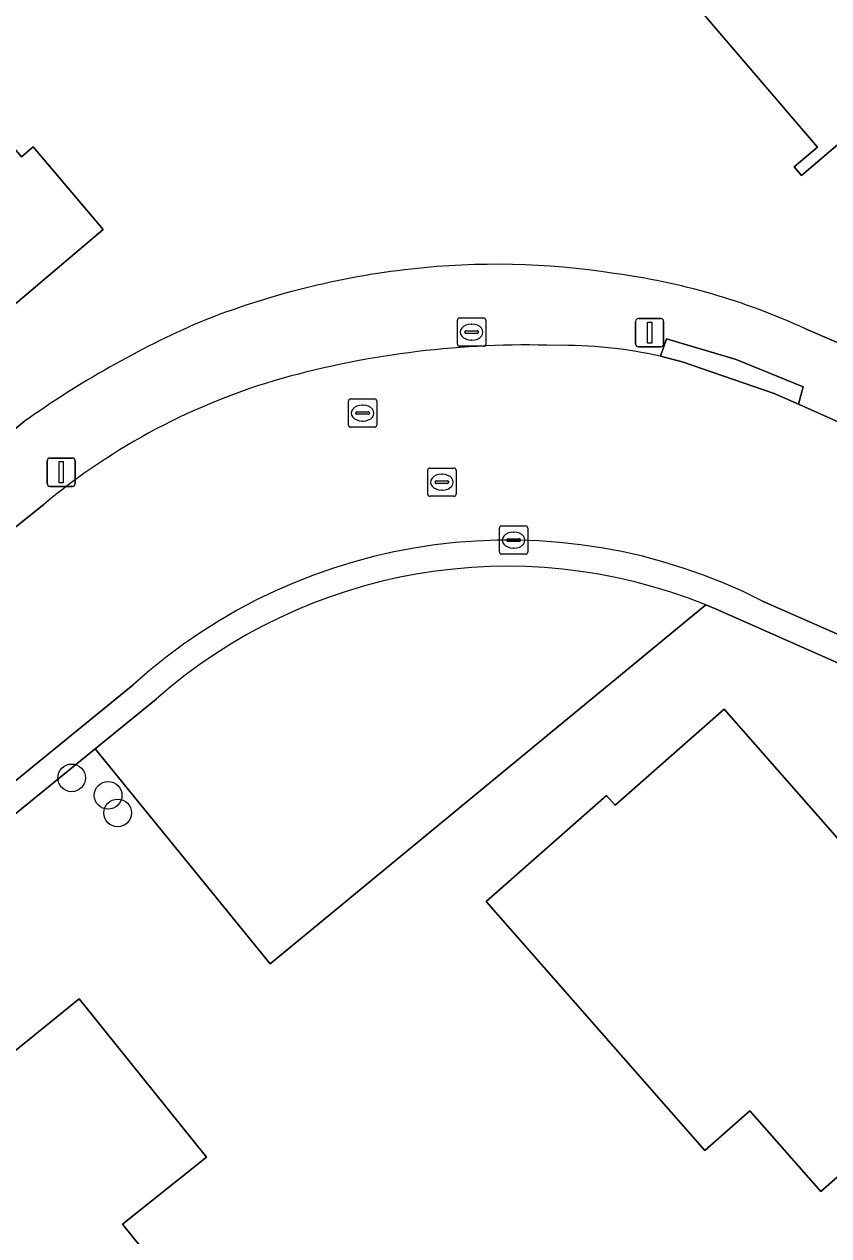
# Model space of a CAD drawing. Extents: x 159352 to 160617, y 385888 to 387323.
# Drawn here: x 160106.31 to 160134.73, y 386376.84 to 386419.67 of the extents above; entities that cross this region are included whole.
import ezdxf

# ---------------------------------------------------------------- set-up
doc = ezdxf.new("R2010")
doc.units = 0
for name, color, linetype in [('IMGEO_Boom', 7, 'Continuous'), ('IMGEO_Erf', 7, 'Continuous'), ('IMGEO_Groenvoorziening', 7, 'Continuous'), ('IMGEO_Kolk', 7, 'Continuous'), ('IMGEO_Lichtmast', 7, 'Continuous'), ('IMGEO_Pand', 7, 'Continuous'), ('IMGEO_Rijbaan_lokaal_open', 7, 'Continuous'), ('IMGEO_Rioolput', 7, 'Continuous'), ('IMGEO_Voetpad_open', 7, 'Continuous')]:
    doc.layers.add(name, color=color, linetype=linetype)

msp = doc.modelspace()

# ---------------------------------------------------------------- linework, layer by layer
at = {"layer": 'IMGEO_Boom'}
for centre in [(160107.984, 386393.029), (160109.274, 386392.409), (160109.612, 386391.789)]:
    msp.add_circle(centre, 0.489, dxfattribs=at)
at = {"layer": 'IMGEO_Erf'}
for points in [[(160140.539, 386420.157), (160140.971, 386420.525), (160143.436, 386417.637), (160138.041, 386413.032), (160135.607, 386415.883), (160133.776, 386414.32), (160133.514, 386414.627), (160134.331, 386415.324), (160127.098, 386423.797), (160126.272, 386423.092), (160126.063, 386423.337), (160129.866, 386426.584), (160132.867, 386429.145)], [(160103.688, 386407.835), (160101.262, 386410.702), (160099.395, 386409.122), (160099.177, 386409.38), (160099.992, 386410.07), (160092.701, 386418.683), (160091.842, 386417.955), (160091.664, 386418.165), (160095.481, 386421.396), (160098.568, 386424.01), (160106.213, 386414.98), (160106.626, 386415.329), (160109.095, 386412.412)], [(160122.624, 386388.653), (160126.886, 386392.401), (160127.184, 386392.064), (160131.042, 386395.455), (160135.461, 386390.414), (160135.26, 386390.242), (160138.256, 386386.813), (160137.353, 386386.014), (160139.863, 386383.159), (160134.453, 386378.403), (160131.946, 386381.255), (160130.356, 386379.857)], [(160102.019, 386368.237), (160098.505, 386372.615), (160098.855, 386372.897), (160095.641, 386376.902), (160100.831, 386381.102), (160101.023, 386380.893), (160104.536, 386383.753), (160105.299, 386382.827), (160108.254, 386385.218), (160112.745, 386379.625), (160109.785, 386377.249), (160111.142, 386375.559)]]:
    msp.add_lwpolyline(points, close=True, dxfattribs=at)
for points in [[(160133.915, 386408.898), (160144.453, 386404.37), (160147.912, 386403.264)], [(160097.421, 386398.345), (160106.31, 386405.622)], [(160139.92, 386394.943), (160130.732, 386398.999), (160130.393, 386399.14), (160114.995, 386386.46), (160108.815, 386394.053), (160084.79, 386374.482), (160100.414, 386357.83), (160121.621, 386335.228), (160131.394, 386324.811), (160143.378, 386312.039), (160220.755, 386365.169), (160205.701, 386386.38), (160199.403, 386380.85), (160179.637, 386363.491), (160178.327, 386364.971), (160163.291, 386351.691), (160159.97, 386352.841), (160148.703, 386342.922), (160127.044, 386367.689), (160141.856, 386380.854)]]:
    msp.add_lwpolyline(points, dxfattribs=at)
for centre, radius, start, end in [((160123.128, 386382.665), 28.522, 96.3338, 111.829), ((160122.987, 386384.399), 26.783, 81.0899, 96.4438), ((160124.081, 386387.601), 23.458, 65.2161, 82.5206), ((160126.233, 386377.704), 34.298, 113.5633, 125.5124)]:
    msp.add_arc(centre, radius, start, end, dxfattribs=at)
at = {"layer": 'IMGEO_Groenvoorziening'}
msp.add_lwpolyline([(160110.975, 386395.813), (160108.815, 386394.053), (160114.995, 386386.46), (160130.393, 386399.14)], dxfattribs=at)
msp.add_arc((160123.373, 386381.783), 18.723, 67.9789, 131.4659, dxfattribs=at)
at = {"layer": 'IMGEO_Kolk'}
for p, q in [((160121.614, 386408.358), (160121.614, 386409.21)), ((160121.689, 386409.284), (160122.541, 386409.284)), ((160122.615, 386409.21), (160122.615, 386408.358)), ((160121.873, 386408.778), (160121.873, 386408.79)), ((160122.311, 386408.741), (160121.913, 386408.741)), ((160121.916, 386408.827), (160122.314, 386408.827)), ((160122.102, 386409.064), (160122.127, 386409.064)), ((160122.357, 386408.79), (160122.357, 386408.778)), ((160122.541, 386408.284), (160121.689, 386408.284)), ((160122.125, 386408.504), (160122.1, 386408.504)), ((160123.098, 386401.006), (160123.098, 386401.858)), ((160123.173, 386401.932), (160124.025, 386401.932)), ((160124.099, 386401.858), (160124.099, 386401.006)), ((160123.357, 386401.426), (160123.357, 386401.438)), ((160123.4, 386401.475), (160123.798, 386401.475)), ((160123.586, 386401.712), (160123.611, 386401.712)), ((160123.841, 386401.438), (160123.841, 386401.426)), ((160123.795, 386401.389), (160123.397, 386401.389)), ((160123.609, 386401.152), (160123.584, 386401.152)), ((160124.025, 386400.932), (160123.173, 386400.932))]:
    msp.add_line(p, q, dxfattribs=at)
for points in [[(160121.614, 386408.358), (160121.614, 386409.21)], [(160121.689, 386409.284), (160122.541, 386409.284)], [(160122.615, 386409.21), (160122.615, 386408.358)], [(160122.541, 386408.284), (160121.689, 386408.284)], [(160123.098, 386401.006), (160123.098, 386401.858)], [(160123.173, 386401.932), (160124.025, 386401.932)], [(160124.099, 386401.858), (160124.099, 386401.006)], [(160124.025, 386400.932), (160123.173, 386400.932)]]:
    msp.add_lwpolyline(points, dxfattribs=at)
for centre, radius, start, end in [((160121.691, 386409.208), 0.0765, 91.552, 178.448), ((160121.691, 386409.208), 0.0765, 91.552, 178.448), ((160122.539, 386409.208), 0.0765, 1.552, 88.448), ((160122.539, 386409.208), 0.0765, 1.552, 88.448), ((160121.913, 386408.787), 0.0403, 85.8775, 175.7526), ((160121.91, 386408.777), 0.0366, 178.938, 274.7102), ((160122.314, 386408.784), 0.043, 264.8664, 352.4533), ((160122.318, 386408.789), 0.0386, 1.7309, 96.639), ((160121.691, 386408.36), 0.0765, 181.552, 268.448), ((160121.691, 386408.36), 0.0765, 181.552, 268.448), ((160122.539, 386408.36), 0.0765, 271.552, 358.448), ((160122.539, 386408.36), 0.0765, 271.552, 358.448), ((160123.175, 386401.856), 0.0765, 91.552, 178.448), ((160123.175, 386401.856), 0.0765, 91.552, 178.448), ((160124.023, 386401.856), 0.0765, 1.552, 88.448), ((160124.023, 386401.856), 0.0765, 1.552, 88.448), ((160123.397, 386401.435), 0.0403, 85.8775, 175.7526), ((160123.802, 386401.437), 0.0386, 1.7309, 96.639), ((160123.175, 386401.008), 0.0765, 181.552, 268.448), ((160123.175, 386401.008), 0.0765, 181.552, 268.448), ((160123.394, 386401.425), 0.0366, 178.938, 274.7102), ((160123.798, 386401.432), 0.043, 264.8664, 352.4533), ((160124.023, 386401.008), 0.0765, 271.552, 358.448), ((160124.023, 386401.008), 0.0765, 271.552, 358.448)]:
    msp.add_arc(centre, radius, start, end, dxfattribs=at)
for centre, major_axis, ratio, start_param, end_param in [((160122.101, 386408.784), (-0.387, 0.002), 0.722429, 4.712389, 7.853982), ((160122.126, 386408.784), (-0.39, 0.002), 0.717154, 1.570796, 4.712389), ((160123.585, 386401.432), (-0.387, 0.002), 0.722429, 4.712389, 7.853982), ((160123.61, 386401.432), (-0.39, 0.002), 0.717154, 1.570796, 4.712389)]:
    msp.add_ellipse(centre, major_axis=major_axis, ratio=ratio, start_param=start_param, end_param=end_param, dxfattribs=at)
at = {"layer": 'IMGEO_Lichtmast'}
for p, q in [((160127.908, 386408.364), (160127.908, 386409.164)), ((160127.908, 386409.164), (160127.908, 386408.364)), ((160128.008, 386409.264), (160128.798, 386409.264)), ((160128.798, 386409.264), (160128.008, 386409.264)), ((160128.898, 386409.164), (160128.898, 386408.364)), ((160128.898, 386408.364), (160128.898, 386409.164)), ((160128.798, 386408.264), (160128.008, 386408.264)), ((160128.008, 386408.264), (160128.798, 386408.264)), ((160107.119, 386403.433), (160107.119, 386404.233)), ((160107.119, 386404.233), (160107.119, 386403.433)), ((160107.219, 386404.333), (160108.009, 386404.333)), ((160108.009, 386404.333), (160107.219, 386404.333)), ((160108.109, 386404.233), (160108.109, 386403.433)), ((160108.109, 386403.433), (160108.109, 386404.233)), ((160108.009, 386403.333), (160107.219, 386403.333)), ((160107.219, 386403.333), (160108.009, 386403.333))]:
    msp.add_line(p, q, dxfattribs=at)
for points in [[(160128.328, 386409.139), (160128.478, 386409.139), (160128.478, 386408.389), (160128.328, 386408.389), (160128.328, 386409.139)], [(160107.539, 386404.208), (160107.689, 386404.208), (160107.689, 386403.458), (160107.539, 386403.458), (160107.539, 386404.208)]]:
    msp.add_lwpolyline(points, dxfattribs=at)
for centre, start, end in [((160128.008, 386409.164), 90, 180), ((160128.008, 386409.164), 90, 180), ((160128.798, 386409.164), 0, 90), ((160128.798, 386409.164), 360, 90), ((160128.008, 386408.364), 180, 270), ((160128.008, 386408.364), 180, 270), ((160128.798, 386408.364), 270, 0), ((160128.798, 386408.364), 270, 0), ((160107.219, 386404.233), 90, 180), ((160107.219, 386404.233), 90, 180), ((160108.009, 386404.233), 0, 90), ((160108.009, 386404.233), 360, 90), ((160107.219, 386403.433), 180, 270), ((160107.219, 386403.433), 180, 270), ((160108.009, 386403.433), 270, 0), ((160108.009, 386403.433), 270, 0)]:
    msp.add_arc(centre, 0.1, start, end, dxfattribs=at)
at = {"layer": 'IMGEO_Pand'}
for points in [[(160126.063, 386423.337), (160126.272, 386423.092), (160127.098, 386423.797), (160134.331, 386415.324), (160133.514, 386414.627), (160133.776, 386414.32), (160135.607, 386415.883), (160138.041, 386413.032), (160143.436, 386417.637), (160140.971, 386420.525), (160140.539, 386420.157), (160132.867, 386429.145), (160129.866, 386426.584)], [(160091.664, 386418.165), (160091.842, 386417.955), (160092.701, 386418.683), (160099.992, 386410.07), (160099.177, 386409.38), (160099.395, 386409.122), (160101.262, 386410.702), (160103.688, 386407.835), (160109.095, 386412.412), (160106.626, 386415.329), (160106.213, 386414.98), (160098.568, 386424.01), (160095.481, 386421.396)], [(160139.863, 386383.159), (160137.353, 386386.014), (160138.256, 386386.813), (160135.26, 386390.242), (160135.461, 386390.414), (160131.042, 386395.455), (160127.184, 386392.064), (160126.886, 386392.401), (160122.624, 386388.653), (160130.356, 386379.857), (160131.946, 386381.255), (160134.453, 386378.403)], [(160111.142, 386375.559), (160109.785, 386377.249), (160112.745, 386379.625), (160108.254, 386385.218), (160105.299, 386382.827), (160104.536, 386383.753), (160101.023, 386380.893), (160100.831, 386381.102), (160095.641, 386376.902), (160098.855, 386372.897), (160098.505, 386372.615), (160102.019, 386368.237)]]:
    msp.add_lwpolyline(points, close=True, dxfattribs=at)
at = {"layer": 'IMGEO_Rijbaan_lokaal_open'}
for points in [[(160142.629, 386402.415), (160135.09, 386405.603), (160133.661, 386406.236), (160132.809, 386406.614), (160129.56, 386407.733), (160128.788, 386407.93)], [(160107.004, 386402.696), (160104.84, 386400.971), (160099.002, 386396.272), (160084.224, 386384.153), (160084.187, 386384.163), (160084.004, 386384.031), (160081.488, 386381.964), (160066.832, 386370.103), (160049.13, 386355.617), (160053.578, 386350.182), (160059.668, 386355.151), (160079.001, 386371.136), (160081.386, 386372.884), (160100.634, 386388.561), (160103.571, 386390.952), (160110.155, 386396.315)], [(160132.396, 386399.276), (160140.184, 386395.84)]]:
    msp.add_lwpolyline(points, dxfattribs=at)
for centre, radius, start, end in [((160124.113, 386375.8), 32.531, 88.3055, 105.5138), ((160125.323, 386392.695), 15.624, 77.1882, 90.9111), ((160121.719, 386385.062), 22.967, 105.9379, 129.8429), ((160123.42, 386381.686), 19.748, 62.9658, 132.2009)]:
    msp.add_arc(centre, radius, start, end, dxfattribs=at)
at = {"layer": 'IMGEO_Rioolput'}
for p, q in [((160117.764, 386405.496), (160117.764, 386406.348)), ((160117.839, 386406.422), (160118.691, 386406.422)), ((160118.252, 386406.202), (160118.277, 386406.202)), ((160118.765, 386406.348), (160118.765, 386405.496)), ((160118.023, 386405.916), (160118.023, 386405.928)), ((160118.461, 386405.879), (160118.063, 386405.879)), ((160118.066, 386405.965), (160118.464, 386405.965)), ((160118.507, 386405.928), (160118.507, 386405.916)), ((160118.691, 386405.422), (160117.839, 386405.422)), ((160118.275, 386405.642), (160118.25, 386405.642)), ((160120.565, 386403.055), (160120.565, 386403.907)), ((160120.64, 386403.981), (160121.492, 386403.981)), ((160121.053, 386403.761), (160121.078, 386403.761)), ((160121.566, 386403.907), (160121.566, 386403.055)), ((160120.824, 386403.475), (160120.824, 386403.487)), ((160121.262, 386403.438), (160120.864, 386403.438)), ((160120.867, 386403.524), (160121.265, 386403.524)), ((160121.076, 386403.201), (160121.051, 386403.201)), ((160121.308, 386403.487), (160121.308, 386403.475)), ((160121.492, 386402.981), (160120.64, 386402.981))]:
    msp.add_line(p, q, dxfattribs=at)
for points in [[(160117.764, 386405.496), (160117.764, 386406.348)], [(160117.839, 386406.422), (160118.691, 386406.422)], [(160118.765, 386406.348), (160118.765, 386405.496)], [(160118.691, 386405.422), (160117.839, 386405.422)], [(160120.565, 386403.055), (160120.565, 386403.907)], [(160120.64, 386403.981), (160121.492, 386403.981)], [(160121.566, 386403.907), (160121.566, 386403.055)], [(160121.492, 386402.981), (160120.64, 386402.981)]]:
    msp.add_lwpolyline(points, dxfattribs=at)
for centre, radius, start, end in [((160117.841, 386406.346), 0.0765, 91.552, 178.448), ((160117.841, 386406.346), 0.0765, 91.552, 178.448), ((160118.689, 386406.346), 0.0765, 1.552, 88.448), ((160118.689, 386406.346), 0.0765, 1.552, 88.448), ((160118.063, 386405.925), 0.0403, 85.8775, 175.7526), ((160118.06, 386405.915), 0.0366, 178.938, 274.7102), ((160118.464, 386405.922), 0.043, 264.8664, 352.4533), ((160118.468, 386405.927), 0.0386, 1.7309, 96.639), ((160117.841, 386405.498), 0.0765, 181.552, 268.448), ((160117.841, 386405.498), 0.0765, 181.552, 268.448), ((160118.689, 386405.498), 0.0765, 271.552, 358.448), ((160118.689, 386405.498), 0.0765, 271.552, 358.448), ((160120.642, 386403.905), 0.0765, 91.552, 178.448), ((160120.642, 386403.905), 0.0765, 91.552, 178.448), ((160121.49, 386403.905), 0.0765, 1.552, 88.448), ((160121.49, 386403.905), 0.0765, 1.552, 88.448), ((160120.864, 386403.484), 0.0403, 85.8775, 175.7526), ((160120.861, 386403.474), 0.0366, 178.938, 274.7102), ((160121.265, 386403.481), 0.043, 264.8664, 352.4533), ((160121.269, 386403.486), 0.0386, 1.7309, 96.639), ((160120.642, 386403.057), 0.0765, 181.552, 268.448), ((160120.642, 386403.057), 0.0765, 181.552, 268.448), ((160121.49, 386403.057), 0.0765, 271.552, 358.448), ((160121.49, 386403.057), 0.0765, 271.552, 358.448)]:
    msp.add_arc(centre, radius, start, end, dxfattribs=at)
for centre, major_axis, ratio, start_param, end_param in [((160118.251, 386405.922), (-0.387, 0.002), 0.722429, 4.712389, 7.853982), ((160118.276, 386405.922), (-0.39, 0.002), 0.717154, 1.570796, 4.712389), ((160121.052, 386403.481), (-0.387, 0.002), 0.722429, 4.712389, 7.853982), ((160121.077, 386403.481), (-0.39, 0.002), 0.717154, 1.570796, 4.712389)]:
    msp.add_ellipse(centre, major_axis=major_axis, ratio=ratio, start_param=start_param, end_param=end_param, dxfattribs=at)
at = {"layer": 'IMGEO_Voetpad_open'}
for points in [[(160147.912, 386403.264), (160144.453, 386404.37), (160133.915, 386408.898)], [(160128.788, 386407.93), (160129.003, 386408.548), (160131.46, 386407.817), (160133.833, 386406.849), (160133.661, 386406.236), (160135.09, 386405.603), (160142.629, 386402.415)], [(160106.31, 386405.622), (160097.421, 386398.345), (160097.423, 386398.332), (160093.5, 386395.151)], [(160099.002, 386396.272), (160104.84, 386400.971), (160107.004, 386402.696)], [(160130.393, 386399.14), (160130.732, 386398.999), (160139.92, 386394.943)], [(160140.184, 386395.84), (160132.396, 386399.276)], [(160110.155, 386396.315), (160103.571, 386390.952), (160103.857, 386390.599), (160100.918, 386388.217), (160100.634, 386388.561), (160081.386, 386372.884), (160079.001, 386371.136), (160059.668, 386355.151), (160053.578, 386350.182), (160054.162, 386349.527), (160055.245, 386350.409), (160057.684, 386352.391), (160060.571, 386354.736), (160080.098, 386370.657), (160084.79, 386374.482), (160108.815, 386394.053), (160110.975, 386395.813)]]:
    msp.add_lwpolyline(points, dxfattribs=at)
msp.add_lwpolyline([(160131.46, 386407.817), (160129.003, 386408.548), (160128.788, 386407.93), (160129.56, 386407.733), (160132.809, 386406.614), (160133.661, 386406.236), (160133.833, 386406.849)], close=True, dxfattribs=at)
for centre, radius, start, end in [((160123.128, 386382.665), 28.522, 96.3338, 111.829), ((160122.987, 386384.399), 26.783, 81.0899, 96.4438), ((160124.081, 386387.601), 23.458, 65.2161, 82.5206), ((160126.233, 386377.704), 34.298, 113.5633, 125.5124), ((160124.113, 386375.8), 32.531, 88.3055, 105.5138), ((160125.323, 386392.695), 15.624, 77.1882, 90.9111), ((160121.719, 386385.062), 22.967, 105.9379, 129.8429), ((160123.42, 386381.686), 19.748, 62.9658, 132.2009), ((160123.373, 386381.783), 18.723, 67.9789, 131.4659)]:
    msp.add_arc(centre, radius, start, end, dxfattribs=at)

doc.saveas('drawing.dxf')
